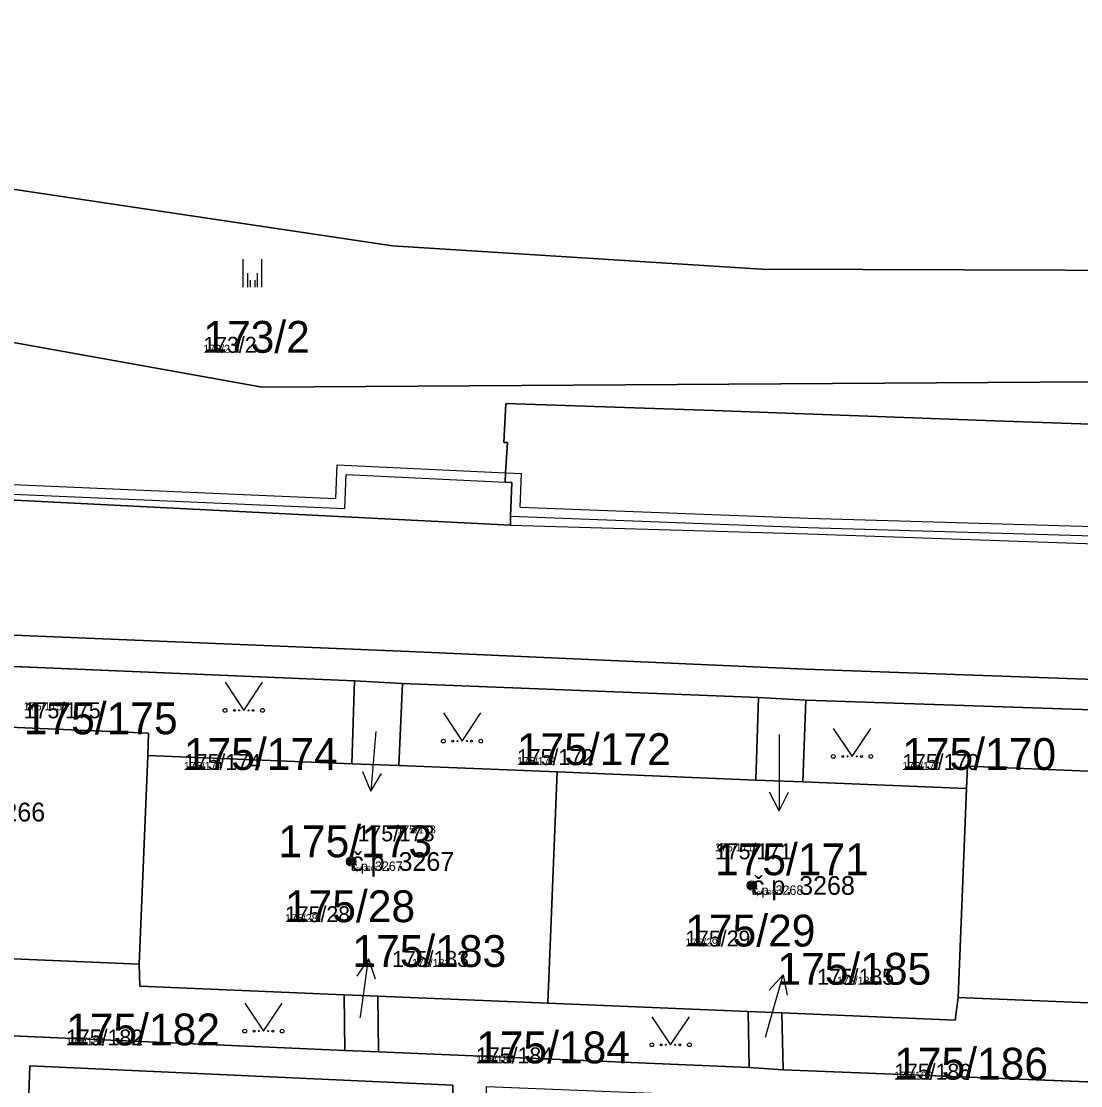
# Model space of a CAD drawing. Extents: x -759873 to -758487, y -975024 to -973516.
# Drawn here: x -759662.4 to -759605.8, y -974634.6 to -974577.8 of the extents above; entities that cross this region are included whole.
import ezdxf

# ---------------------------------------------------------------- set-up
doc = ezdxf.new("R2010")
doc.units = 0
for name, color, linetype in [('KAT_02_hranice parcel', 7, 'Continuous'), ('KAT_03_1000_st čísla parcelní', 7, 'Continuous'), ('KAT_03_1000_čísla parcelní', 7, 'Continuous'), ('KAT_03_1000_čísla popisná', 7, 'Continuous'), ('KAT_03_250_st čísla parcelní', 7, 'Continuous'), ('KAT_03_250_čísla parcelní', 7, 'Continuous'), ('KAT_03_250_čísla popisná', 7, 'Continuous'), ('KAT_03_500_st čísla parcelní', 7, 'Continuous'), ('KAT_03_500_čísla parcelní', 7, 'Continuous'), ('KAT_03_500_čísla popisná', 7, 'Continuous'), ('KAT_04_vnitřní kresba', 7, 'Continuous'), ('KAT_05_1000_značky kultur', 7, 'Continuous'), ('KAT_05_250_značky kultur', 7, 'Continuous'), ('KAT_05_500_značky kultur', 7, 'Continuous'), ('KAT_07_1000_značky budov', 7, 'Continuous'), ('KAT_07_250_značky budov', 7, 'Continuous'), ('KAT_07_500_značky budov', 7, 'Continuous'), ('KAT_12_pomocná šipka', 7, 'Continuous'), ('KAT_14_plocha_budovy', 7, 'Continuous'), ('KAT_14_plocha_pozemek', 7, 'Continuous')]:
    doc.layers.add(name, color=color, linetype=linetype)

msp = doc.modelspace()

# ---------------------------------------------------------------- linework, layer by layer
at = {"layer": 'KAT_02_hranice parcel'}
for p, q in [((-759664.05, -974612.18), (-759644.57, -974613)), ((-759644.57, -974613), (-759644.7, -974617.42)), ((-759644.57, -974613), (-759642.01, -974613.14)), ((-759642.01, -974613.14), (-759642.2, -974617.52)), ((-759642.01, -974613.14), (-759622.98, -974613.88)), ((-759622.98, -974613.88), (-759623.13, -974618.29)), ((-759622.98, -974613.88), (-759620.45, -974614.02)), ((-759620.45, -974614.02), (-759620.62, -974618.39)), ((-759620.45, -974614.02), (-759600.97, -974614.68)), ((-759656.07, -974628.12), (-759655.61, -974616.98)), ((-759644.7, -974617.42), (-759655.61, -974616.98)), ((-759642.2, -974617.52), (-759644.7, -974617.42)), ((-759633.74, -974617.86), (-759642.2, -974617.52)), ((-759634.24, -974630.21), (-759633.74, -974617.86)), ((-759623.13, -974618.29), (-759633.74, -974617.86)), ((-759620.62, -974618.39), (-759623.13, -974618.29)), ((-759611.87, -974618.75), (-759620.62, -974618.39)), ((-759612.32, -974629.9), (-759611.87, -974618.75)), ((-759665.29, -974627.74), (-759656.07, -974628.12)), ((-759645.12, -974629.76), (-759643.32, -974629.83)), ((-759645.09, -974632.74), (-759645.12, -974629.76)), ((-759643.32, -974629.83), (-759634.24, -974630.21)), ((-759643.29, -974632.8), (-759643.32, -974629.83)), ((-759612.32, -974629.9), (-759601.42, -974630.35)), ((-759634.24, -974630.21), (-759623.54, -974630.65)), ((-759623.54, -974630.65), (-759621.74, -974630.73)), ((-759623.49, -974633.64), (-759623.54, -974630.65)), ((-759621.66, -974633.76), (-759621.74, -974630.73)), ((-759645.09, -974632.74), (-759665.29, -974631.84)), ((-759643.29, -974632.8), (-759645.09, -974632.74)), ((-759623.49, -974633.64), (-759643.29, -974632.8)), ((-759621.66, -974633.76), (-759623.49, -974633.64)), ((-759601.39, -974634.57), (-759621.66, -974633.76))]:
    msp.add_line(p, q, dxfattribs=at)
for points in [[(-759745.19, -974562.55), (-759740.43, -974566.11), (-759725.32, -974571.2), (-759708.52, -974577.87), (-759697.61, -974581.66), (-759664.15, -974586.53), (-759642.54, -974589.75), (-759622.82, -974591), (-759601.22, -974591.07), (-759588.97, -974591.35), (-759580.29, -974589.86), (-759566.46, -974586.39), (-759552.88, -974583.63), (-759547.64, -974583.57)], [(-759745.87, -974569.1), (-759700, -974588.25), (-759649.5, -974597.3), (-759602.4, -974597), (-759547.6, -974592.2), (-759547.08, -974592.24)], [(-759747.18, -974581.65), (-759739.5, -974586.23), (-759722.87, -974596.03), (-759708.27, -974599.76), (-759702.25, -974600.96), (-759687.1, -974602.03), (-759663.8, -974603.29), (-759645.06, -974604.23), (-759636.24, -974604.67), (-759636.23, -974604.2), (-759636.16, -974602.4), (-759636.52, -974602.38), (-759636.5, -974601.88), (-759636.4, -974600.27), (-759636.59, -974600.26), (-759636.49, -974598.18), (-759625.38, -974598.56), (-759610.38, -974599.11), (-759596.55, -974599.59)], [(-759748.01, -974589.58), (-759742.78, -974592.68), (-759732.01, -974598.91), (-759728.99, -974600.68), (-759725.4, -974602.45), (-759718.02, -974604.75), (-759709.84, -974606.71), (-759702.63, -974608.03), (-759689.82, -974608.95), (-759677.23, -974609.87), (-759664.06, -974610.49), (-759641.64, -974611.43), (-759620.48, -974612.36), (-759598.5, -974613.15), (-759577.03, -974613.93), (-759558.28, -974614.4), (-759534.22, -974615.1), (-759512.72, -974615.61), (-759490.5, -974616.02), (-759471.82, -974616.25), (-759458.92, -974616), (-759446.09, -974615.46)], [(-759655.61, -974616.98), (-759655.56, -974615.78), (-759664.26, -974615.42)], [(-759601.06, -974618), (-759611.82, -974617.55), (-759611.87, -974618.75)], [(-759656.07, -974628.12), (-759656.04, -974629.3), (-759645.12, -974629.76)], [(-759621.74, -974630.73), (-759612.48, -974631.11), (-759612.32, -974629.9)], [(-759662.12, -974639.59), (-759661.91, -974633.55), (-759639.32, -974634.58), (-759639.42, -974640.48)]]:
    msp.add_lwpolyline(points, dxfattribs=at)
at = {"layer": 'KAT_03_1000_čísla popisná'}
for centre in [(-759644.74, -974622.64), (-759623.34, -974623.92)]:
    msp.add_circle(centre, 0.25, dxfattribs=at)
at = {"layer": 'KAT_03_250_čísla popisná'}
for centre in [(-759644.74, -974622.64), (-759623.34, -974623.92)]:
    msp.add_circle(centre, 0.0625, dxfattribs=at)
at = {"layer": 'KAT_03_500_čísla popisná'}
for centre in [(-759644.74, -974622.64), (-759623.34, -974623.92)]:
    msp.add_circle(centre, 0.125, dxfattribs=at)
at = {"layer": 'KAT_04_vnitřní kresba'}
for p, q in [((-759645.57, -974603.26), (-759645.49, -974601.46)), ((-759645.49, -974601.46), (-759636.5, -974601.88)), ((-759645.09, -974603.78), (-759645.01, -974601.98)), ((-759645.01, -974601.98), (-759636.52, -974602.38)), ((-759636.5, -974601.88), (-759635.64, -974601.92)), ((-759635.71, -974603.72), (-759635.64, -974601.92)), ((-759663.84, -974602.47), (-759645.57, -974603.26)), ((-759663.86, -974602.97), (-759645.09, -974603.78)), ((-759635.71, -974603.72), (-759620.33, -974604.3)), ((-759636.23, -974604.2), (-759620.35, -974604.8)), ((-759620.33, -974604.3), (-759603.13, -974604.81)), ((-759636.24, -974604.67), (-759620.36, -974605.14)), ((-759620.35, -974604.8), (-759603.15, -974605.31)), ((-759620.36, -974605.14), (-759598.69, -974605.9))]:
    msp.add_line(p, q, dxfattribs=at)
at = {"layer": 'KAT_05_1000_značky kultur'}
for p, q in [((-759650.511, -974591.97), (-759650.511, -974590.47)), ((-759649.51, -974591.97), (-759649.51, -974590.47))]:
    msp.add_line(p, q, dxfattribs=at)
for points in [[(-759651.48, -974613.069), (-759650.48, -974614.57), (-759649.48, -974613.069)], [(-759639.82, -974614.709), (-759638.82, -974616.21), (-759637.82, -974614.709)], [(-759618.99, -974615.529), (-759617.99, -974617.03), (-759616.99, -974615.529)], [(-759650.43, -974630.199), (-759649.43, -974631.7), (-759648.43, -974630.199)], [(-759628.68, -974630.929), (-759627.68, -974632.43), (-759626.68, -974630.929)]]:
    msp.add_lwpolyline(points, dxfattribs=at)
for centre in [(-759651.48, -974614.569), (-759649.48, -974614.569), (-759639.82, -974616.209), (-759637.82, -974616.209), (-759618.99, -974617.029), (-759616.99, -974617.029), (-759650.43, -974631.699), (-759648.43, -974631.699), (-759628.68, -974632.429), (-759626.68, -974632.429)]:
    msp.add_circle(centre, 0.1, dxfattribs=at)
at = {"layer": 'KAT_05_250_značky kultur'}
for p, q in [((-759650.128, -974591.97), (-759650.128, -974591.595)), ((-759649.878, -974591.97), (-759649.878, -974591.595))]:
    msp.add_line(p, q, dxfattribs=at)
for points in [[(-759650.73, -974614.195), (-759650.48, -974614.57), (-759650.23, -974614.195)], [(-759639.07, -974615.835), (-759638.82, -974616.21), (-759638.57, -974615.835)], [(-759618.24, -974616.655), (-759617.99, -974617.03), (-759617.74, -974616.655)], [(-759649.68, -974631.325), (-759649.43, -974631.7), (-759649.18, -974631.325)], [(-759627.93, -974632.055), (-759627.68, -974632.43), (-759627.43, -974632.055)]]:
    msp.add_lwpolyline(points, dxfattribs=at)
for centre in [(-759650.73, -974614.57), (-759650.23, -974614.57), (-759639.07, -974616.21), (-759638.57, -974616.21), (-759618.24, -974617.03), (-759617.74, -974617.03), (-759649.68, -974631.7), (-759649.18, -974631.7), (-759627.93, -974632.43), (-759627.43, -974632.43)]:
    msp.add_circle(centre, 0.025, dxfattribs=at)
at = {"layer": 'KAT_05_500_značky kultur'}
for p, q in [((-759650.255, -974591.97), (-759650.255, -974591.22)), ((-759649.755, -974591.97), (-759649.755, -974591.22))]:
    msp.add_line(p, q, dxfattribs=at)
for points in [[(-759650.98, -974613.819), (-759650.48, -974614.57), (-759649.98, -974613.819)], [(-759639.32, -974615.459), (-759638.82, -974616.21), (-759638.32, -974615.459)], [(-759618.49, -974616.28), (-759617.99, -974617.03), (-759617.49, -974616.28)], [(-759649.93, -974630.949), (-759649.43, -974631.7), (-759648.93, -974630.949)], [(-759628.18, -974631.679), (-759627.68, -974632.43), (-759627.18, -974631.679)]]:
    msp.add_lwpolyline(points, dxfattribs=at)
for centre in [(-759650.98, -974614.57), (-759649.98, -974614.57), (-759639.32, -974616.21), (-759638.32, -974616.21), (-759618.49, -974617.03), (-759617.49, -974617.03), (-759649.93, -974631.7), (-759648.93, -974631.7), (-759628.18, -974632.43), (-759627.18, -974632.43)]:
    msp.add_circle(centre, 0.05, dxfattribs=at)
at = {"layer": 'KAT_07_1000_značky budov'}
for centre in [(-759644.747, -974622.639), (-759623.347, -974623.919)]:
    msp.add_circle(centre, 0.175, dxfattribs=at)
at = {"layer": 'KAT_07_250_značky budov'}
for centre in [(-759644.742, -974622.64), (-759623.342, -974623.92)]:
    msp.add_circle(centre, 0.0437, dxfattribs=at)
at = {"layer": 'KAT_07_500_značky budov'}
for centre in [(-759644.743, -974622.64), (-759623.343, -974623.92)]:
    msp.add_circle(centre, 0.0875, dxfattribs=at)
at = {"layer": 'KAT_12_pomocná šipka'}
for p, q in [((-759643.42, -974615.69), (-759643.44, -974615.9)), ((-759643.44, -974615.9), (-759643.702, -974618.89)), ((-759621.89, -974615.86), (-759621.89, -974616.93)), ((-759621.89, -974616.93), (-759621.89, -974619.931)), ((-759643.702, -974618.89), (-759644.113, -974617.848)), ((-759643.702, -974618.89), (-759643.115, -974617.936)), ((-759621.89, -974619.931), (-759622.391, -974618.93)), ((-759621.89, -974619.931), (-759621.389, -974618.93)), ((-759643.812, -974627.838), (-759644.448, -974628.76)), ((-759644.23, -974630.81), (-759643.812, -974627.838)), ((-759643.812, -974627.838), (-759643.456, -974628.9)), ((-759622.49, -974631.57), (-759621.663, -974628.685)), ((-759621.663, -974628.685), (-759622.42, -974629.51)), ((-759621.663, -974628.685), (-759621.458, -974629.786)), ((-759644.26, -974630.99), (-759644.23, -974630.81)), ((-759622.62, -974632.02), (-759622.49, -974631.57))]:
    msp.add_line(p, q, dxfattribs=at)
at = {"layer": 'KAT_14_plocha_budovy'}
for points in [[(-759665.29, -974627.74), (-759656.07, -974628.12), (-759655.61, -974616.98), (-759655.56, -974615.78), (-759664.26, -974615.42), (-759666.75, -974615.32), (-759677.37, -974614.88), (-759677.88, -974627.22), (-759667.09, -974627.67)], [(-759656.07, -974628.12), (-759656.04, -974629.3), (-759645.12, -974629.76), (-759643.32, -974629.83), (-759634.24, -974630.21), (-759633.74, -974617.86), (-759642.2, -974617.52), (-759644.7, -974617.42), (-759655.61, -974616.98)], [(-759621.74, -974630.73), (-759612.48, -974631.11), (-759612.32, -974629.9), (-759611.87, -974618.75), (-759620.62, -974618.39), (-759623.13, -974618.29), (-759633.74, -974617.86), (-759634.24, -974630.21), (-759623.54, -974630.65)], [(-759612.32, -974629.9), (-759601.42, -974630.35), (-759599.62, -974630.42), (-759590.55, -974630.79), (-759590.04, -974618.46), (-759598.51, -974618.11), (-759601.06, -974618), (-759611.82, -974617.55), (-759611.87, -974618.75)]]:
    msp.add_lwpolyline(points, close=True, dxfattribs=at)
at = {"layer": 'KAT_14_plocha_pozemek'}
for points in [[(-759601.22, -974591.07), (-759588.97, -974591.35), (-759580.29, -974589.86), (-759566.46, -974586.39), (-759552.88, -974583.63), (-759547.64, -974583.57), (-759550.22, -974544.33), (-759551.48, -974544.27), (-759563.58, -974549.84), (-759564.84, -974554.11), (-759642.97, -974554.16), (-759688.61, -974551.58), (-759703.8, -974545.25), (-759742.76, -974539.26), (-759745.19, -974562.55), (-759740.43, -974566.11), (-759725.32, -974571.2), (-759708.52, -974577.87), (-759697.61, -974581.66), (-759664.15, -974586.53), (-759642.54, -974589.75), (-759622.82, -974591)], [(-759547.08, -974592.24), (-759547.64, -974583.57), (-759552.88, -974583.63), (-759566.46, -974586.39), (-759580.29, -974589.86), (-759588.97, -974591.35), (-759601.22, -974591.07), (-759622.82, -974591), (-759642.54, -974589.75), (-759664.15, -974586.53), (-759697.61, -974581.66), (-759708.52, -974577.87), (-759725.32, -974571.2), (-759740.43, -974566.11), (-759745.19, -974562.55), (-759745.87, -974569.1), (-759700, -974588.25), (-759649.5, -974597.3), (-759602.4, -974597), (-759547.6, -974592.2)], [(-759664.05, -974612.18), (-759664.26, -974615.42), (-759655.56, -974615.78), (-759655.61, -974616.98), (-759644.7, -974617.42), (-759644.57, -974613)], [(-759644.57, -974613), (-759644.7, -974617.42), (-759642.2, -974617.52), (-759642.01, -974613.14)], [(-759642.01, -974613.14), (-759642.2, -974617.52), (-759633.74, -974617.86), (-759623.13, -974618.29), (-759622.98, -974613.88)], [(-759622.98, -974613.88), (-759623.13, -974618.29), (-759620.62, -974618.39), (-759620.45, -974614.02)], [(-759620.45, -974614.02), (-759620.62, -974618.39), (-759611.87, -974618.75), (-759611.82, -974617.55), (-759601.06, -974618), (-759600.97, -974614.68)], [(-759655.56, -974615.78), (-759664.26, -974615.42), (-759666.75, -974615.32), (-759677.37, -974614.88), (-759677.88, -974627.22), (-759667.09, -974627.67), (-759665.29, -974627.74), (-759656.07, -974628.12), (-759655.61, -974616.98)], [(-759642.2, -974617.52), (-759644.7, -974617.42), (-759655.61, -974616.98), (-759656.07, -974628.12), (-759656.04, -974629.3), (-759645.12, -974629.76), (-759643.32, -974629.83), (-759634.24, -974630.21), (-759633.74, -974617.86)], [(-759623.54, -974630.65), (-759621.74, -974630.73), (-759612.48, -974631.11), (-759612.32, -974629.9), (-759611.87, -974618.75), (-759620.62, -974618.39), (-759623.13, -974618.29), (-759633.74, -974617.86), (-759634.24, -974630.21)], [(-759590.04, -974618.46), (-759598.51, -974618.11), (-759601.06, -974618), (-759611.82, -974617.55), (-759611.87, -974618.75), (-759612.32, -974629.9), (-759601.42, -974630.35), (-759599.62, -974630.42), (-759590.55, -974630.79)], [(-759645.09, -974632.74), (-759645.12, -974629.76), (-759656.04, -974629.3), (-759656.07, -974628.12), (-759665.29, -974627.74), (-759665.29, -974631.84)], [(-759643.29, -974632.8), (-759643.32, -974629.83), (-759645.12, -974629.76), (-759645.09, -974632.74)], [(-759623.49, -974633.64), (-759623.54, -974630.65), (-759634.24, -974630.21), (-759643.32, -974629.83), (-759643.29, -974632.8)], [(-759601.39, -974634.57), (-759601.42, -974630.35), (-759612.32, -974629.9), (-759612.48, -974631.11), (-759621.74, -974630.73), (-759621.66, -974633.76)], [(-759621.66, -974633.76), (-759621.74, -974630.73), (-759623.54, -974630.65), (-759623.49, -974633.64)], [(-759639.42, -974640.48), (-759639.32, -974634.58), (-759661.91, -974633.55), (-759662.12, -974639.59)]]:
    msp.add_lwpolyline(points, close=True, dxfattribs=at)
for points in [[(-759602.4, -974597), (-759649.5, -974597.3), (-759700, -974588.25), (-759745.87, -974569.1)], [(-759596.55, -974599.59), (-759610.38, -974599.11), (-759625.38, -974598.56), (-759636.49, -974598.18), (-759636.59, -974600.26), (-759636.4, -974600.27), (-759636.5, -974601.88), (-759636.52, -974602.38), (-759636.16, -974602.4), (-759636.23, -974604.2), (-759636.24, -974604.67), (-759645.06, -974604.23), (-759663.8, -974603.29), (-759687.1, -974602.03), (-759702.25, -974600.96), (-759708.27, -974599.76)], [(-759708.27, -974599.76), (-759702.25, -974600.96), (-759687.1, -974602.03), (-759663.8, -974603.29), (-759645.06, -974604.23), (-759636.24, -974604.67), (-759636.23, -974604.2), (-759636.16, -974602.4), (-759636.52, -974602.38), (-759636.5, -974601.88), (-759636.4, -974600.27), (-759636.59, -974600.26), (-759636.49, -974598.18), (-759625.38, -974598.56), (-759610.38, -974599.11), (-759596.55, -974599.59)], [(-759598.5, -974613.15), (-759620.48, -974612.36), (-759641.64, -974611.43), (-759664.06, -974610.49), (-759677.23, -974609.87), (-759689.82, -974608.95), (-759702.63, -974608.03), (-759709.84, -974606.71)], [(-759709.84, -974606.71), (-759702.63, -974608.03), (-759689.82, -974608.95), (-759677.23, -974609.87), (-759664.06, -974610.49), (-759641.64, -974611.43), (-759620.48, -974612.36), (-759598.5, -974613.15)], [(-759707.06, -974609.14), (-759705.42, -974609.56), (-759688.15, -974610.77), (-759685.54, -974610.94), (-759677.83, -974611.5), (-759666.68, -974612.01), (-759664.05, -974612.18), (-759644.57, -974613), (-759642.01, -974613.14), (-759622.98, -974613.88), (-759620.45, -974614.02), (-759600.97, -974614.68)], [(-759601.39, -974634.57), (-759621.66, -974633.76), (-759623.49, -974633.64), (-759643.29, -974632.8), (-759645.09, -974632.74), (-759665.29, -974631.84), (-759667.08, -974631.76), (-759686.91, -974630.95), (-759688.52, -974630.9), (-759705.17, -974630.18), (-759705.22, -974623.81), (-759705.23, -974619.8), (-759705.42, -974609.56), (-759707.06, -974609.14)], [(-759663.72, -974639.51), (-759662.12, -974639.59), (-759661.91, -974633.55), (-759639.32, -974634.58), (-759639.42, -974640.48), (-759637.61, -974640.58), (-759637.52, -974634.66), (-759610.51, -974635.75), (-759610.85, -974641.63), (-759608.85, -974641.69), (-759608.73, -974635.83), (-759601.54, -974636.08)]]:
    msp.add_lwpolyline(points, dxfattribs=at)

# ---------------------------------------------------------------- texts
at = {"layer": 'KAT_03_1000_st čísla parcelní'}
for s, p in [('175/28', (-759648.28, -974625.88)), ('175/29', (-759626.9, -974627.179))]:
    msp.add_text(s, height=1.7, dxfattribs=at).set_placement(p)
at = {"layer": 'KAT_03_1000_čísla parcelní'}
for s, p in [('173/2', (-759652.64, -974595.47)), ('175/175', (-759662.23, -974615.843)), ('175/172', (-759635.89, -974617.49)), ('175/174', (-759653.68, -974617.75)), ('175/170', (-759615.31, -974617.75)), ('175/173', (-759648.636, -974622.413)), ('175/171', (-759625.31, -974623.373)), ('175/183', (-759644.678, -974628.27)), ('175/185', (-759621.978, -974629.22)), ('175/182', (-759659.97, -974632.46)), ('175/184', (-759638.07, -974633.419)), ('175/186', (-759615.74, -974634.289))]:
    msp.add_text(s, height=1.7, dxfattribs=at).set_placement(p)
at = {"layer": 'KAT_03_1000_čísla popisná'}
for s, p in [('č.p. 3266', (-759666.59, -974620.5)), ('č.p. 3267', (-759644.74, -974623.14)), ('č.p. 3268', (-759623.34, -974624.42))]:
    msp.add_text(s, height=1, dxfattribs=at).set_placement(p)
at = {"layer": 'KAT_03_250_st čísla parcelní'}
for s, p in [('175/28', (-759648.28, -974625.88)), ('175/29', (-759626.9, -974627.179))]:
    msp.add_text(s, height=0.425, dxfattribs=at).set_placement(p)
at = {"layer": 'KAT_03_250_čísla parcelní'}
for s, p in [('173/2', (-759652.64, -974595.47)), ('175/175', (-759662.23, -974614.568)), ('175/174', (-759653.68, -974617.75)), ('175/172', (-759635.89, -974617.49)), ('175/170', (-759615.31, -974617.75)), ('175/173', (-759642.28, -974621.138)), ('175/171', (-759625.31, -974622.098)), ('175/183', (-759641.5, -974628.27)), ('175/185', (-759618.795, -974629.22)), ('175/182', (-759659.97, -974632.46)), ('175/184', (-759638.07, -974633.419)), ('175/186', (-759615.74, -974634.289))]:
    msp.add_text(s, height=0.425, dxfattribs=at).set_placement(p)
at = {"layer": 'KAT_03_250_čísla popisná'}
for s, p in [('č.p. 3267', (-759644.74, -974623.14)), ('č.p. 3268', (-759623.34, -974624.42))]:
    msp.add_text(s, height=0.25, dxfattribs=at).set_placement(p)
at = {"layer": 'KAT_03_500_st čísla parcelní'}
for s, p in [('175/28', (-759648.28, -974625.88)), ('175/29', (-759626.9, -974627.179))]:
    msp.add_text(s, height=0.85, dxfattribs=at).set_placement(p)
at = {"layer": 'KAT_03_500_čísla parcelní'}
for s, p in [('173/2', (-759652.64, -974595.47)), ('175/175', (-759662.23, -974614.993)), ('175/172', (-759635.89, -974617.49)), ('175/174', (-759653.68, -974617.75)), ('175/170', (-759615.31, -974617.75)), ('175/173', (-759644.399, -974621.563)), ('175/171', (-759625.31, -974622.523)), ('175/183', (-759642.559, -974628.27)), ('175/185', (-759619.856, -974629.22)), ('175/182', (-759659.97, -974632.46)), ('175/184', (-759638.07, -974633.419)), ('175/186', (-759615.74, -974634.289))]:
    msp.add_text(s, height=0.85, dxfattribs=at).set_placement(p)
at = {"layer": 'KAT_03_500_čísla popisná'}
for s, p in [('č.p. 3267', (-759644.74, -974623.14)), ('č.p. 3268', (-759623.34, -974624.42))]:
    msp.add_text(s, height=0.5, dxfattribs=at).set_placement(p)

doc.saveas('drawing.dxf')
